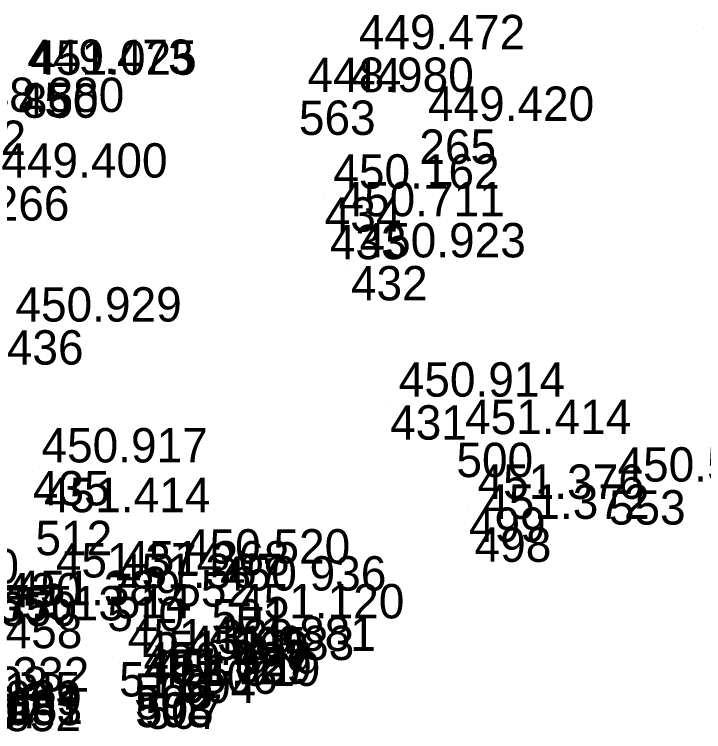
# Model space of a CAD drawing. Extents: x -874038 to -859694, y -1059487 to -1049069.
# Drawn here: x -863528.57 to -863504.53, y -1054935.38 to -1054910.34 of the extents above; entities that cross this region are included whole.
import ezdxf

# ---------------------------------------------------------------- set-up
doc = ezdxf.new("R2010")
doc.units = 0
doc.layers.add('Vrstva 60', color=7, linetype='Continuous')
doc.layers.add('Vrstva 61', color=7, linetype='Continuous')

msp = doc.modelspace()

# ---------------------------------------------------------------- linework, layer by layer
at = {"layer": 'Vrstva 60'}
for p, q in [((-863504.553, -1054910.839), (-863504.553, -1054910.839)), ((-863516.861, -1054911.86), (-863516.861, -1054911.86)), ((-863528.421, -1054912.722), (-863528.421, -1054912.722)), ((-863528.314, -1054912.752), (-863528.314, -1054912.752)), ((-863518.65, -1054913.35), (-863518.65, -1054913.35)), ((-863514.45, -1054914.36), (-863514.45, -1054914.36)), ((-863517.749, -1054916.726), (-863517.749, -1054916.726)), ((-863517.57, -1054917.689), (-863517.57, -1054917.689)), ((-863516.836, -1054919.125), (-863516.836, -1054919.125)), ((-863515.468, -1054923.985), (-863515.468, -1054923.985)), ((-863513.157, -1054925.294), (-863513.157, -1054925.294)), ((-863527.927, -1054926.281), (-863527.927, -1054926.281)), ((-863507.84, -1054926.95), (-863507.84, -1054926.95)), ((-863512.721, -1054927.553), (-863512.721, -1054927.553)), ((-863527.837, -1054928.018), (-863527.837, -1054928.018)), ((-863512.523, -1054928.25), (-863512.523, -1054928.25)), ((-863522.96, -1054929.81), (-863522.96, -1054929.81)), ((-863527.427, -1054930.296), (-863527.427, -1054930.296)), ((-863525.076, -1054930.224), (-863525.076, -1054930.224)), ((-863525.332, -1054930.667), (-863525.332, -1054930.667)), ((-863521.7, -1054930.753), (-863521.7, -1054930.753)), ((-863521.072, -1054931.724), (-863521.072, -1054931.724)), ((-863522.067, -1054932.857), (-863522.067, -1054932.857)), ((-863524.92, -1054932.95), (-863524.92, -1054932.95)), ((-863524.397, -1054933.347), (-863524.397, -1054933.347)), ((-863522.821, -1054933.178), (-863522.821, -1054933.178)), ((-863524.367, -1054933.749), (-863524.367, -1054933.749)), ((-863524.357, -1054934.02), (-863524.357, -1054934.02)), ((-863524.299, -1054934.001), (-863524.299, -1054934.001)), ((-863524, -1054934.08), (-863524, -1054934.08))]:
    msp.add_line(p, q, dxfattribs=at)

# ---------------------------------------------------------------- texts
for s, p in [('44', (-863516.861, -1054913.06)), ('45', (-863528.421, -1054913.922)), ('850', (-863528.314, -1054913.952)), ('563', (-863518.65, -1054914.55)), ('562', (-863530.84, -1054915.25)), ('265', (-863514.45, -1054915.56)), ('266', (-863529.33, -1054917.54)), ('434', (-863517.749, -1054917.926)), ('433', (-863517.57, -1054918.889)), ('432', (-863516.836, -1054920.325)), ('436', (-863528.836, -1054922.566)), ('431', (-863515.468, -1054925.185)), ('500', (-863513.157, -1054926.494)), ('435', (-863527.927, -1054927.481)), ('553', (-863507.84, -1054928.15)), ('499', (-863512.721, -1054928.753)), ('512', (-863527.837, -1054929.218)), ('498', (-863512.523, -1054929.45)), ('552', (-863522.96, -1054931.01)), ('513', (-863527.427, -1054931.496)), ('514', (-863525.076, -1054931.424)), ('510', (-863525.332, -1054931.867)), ('501', (-863521.7, -1054931.953)), ('458', (-863528.878, -1054932.464)), ('505', (-863521.072, -1054932.924)), ('506', (-863522.067, -1054934.057)), ('511', (-863524.92, -1054934.15)), ('509', (-863524.397, -1054934.547)), ('504', (-863522.821, -1054934.378)), ('502', (-863524.367, -1054934.949)), ('508', (-863524.357, -1054935.22)), ('503', (-863524.299, -1054935.201)), ('507', (-863524, -1054935.28))]:
    msp.add_text(s, height=1.2, dxfattribs=at).set_placement(p)
at = {"layer": 'Vrstva 61'}
for s, p in [('449.472', (-863516.561, -1054911.56)), ('449.473', (-863528.121, -1054912.422)), ('451.025', (-863528.014, -1054912.452)), ('448.980', (-863518.35, -1054913.05)), ('448.880', (-863530.54, -1054913.75)), ('449.420', (-863514.15, -1054914.06)), ('449.400', (-863529.03, -1054916.04)), ('450.162', (-863517.449, -1054916.426)), ('450.711', (-863517.27, -1054917.389)), ('450.923', (-863516.536, -1054918.825)), ('450.929', (-863528.536, -1054921.066)), ('450.914', (-863515.168, -1054923.685)), ('451.414', (-863512.857, -1054924.994)), ('450.917', (-863527.627, -1054925.981)), ('450.510', (-863507.54, -1054926.65)), ('451.376', (-863512.421, -1054927.253)), ('451.414', (-863527.537, -1054927.718)), ('451.372', (-863512.223, -1054927.95)), ('450.520', (-863522.66, -1054929.51)), ('451.374', (-863527.127, -1054929.996)), ('451.368', (-863524.776, -1054929.924)), ('451.240', (-863534.213, -1054930.205)), ('451.367', (-863525.032, -1054930.367)), ('450.936', (-863521.4, -1054930.453)), ('450.430', (-863532.03, -1054931.04)), ('451.389', (-863528.578, -1054930.964)), ('451.355', (-863533.189, -1054931.529)), ('451.377', (-863532.939, -1054931.464)), ('451.120', (-863520.772, -1054931.424)), ('451.350', (-863532.193, -1054931.691)), ('451.881', (-863521.767, -1054932.557)), ('451.339', (-863524.62, -1054932.65)), ('451.169', (-863524.097, -1054933.047)), ('451.083', (-863522.521, -1054932.878)), ('450.927', (-863524.067, -1054933.449)), ('451.727', (-863524.057, -1054933.72)), ('451.069', (-863523.999, -1054933.701)), ('451.919', (-863523.7, -1054933.78)), ('451.332', (-863531.761, -1054933.978)), ('451.008', (-863533.194, -1054934.308)), ('451.145', (-863532.061, -1054934.491)), ('450.889', (-863532.022, -1054934.793)), ('451.011', (-863533.635, -1054935.058)), ('451.681', (-863531.978, -1054935.114)), ('451.907', (-863533.321, -1054935.261)), ('451.852', (-863532.047, -1054935.36)), ('451.053', (-863532.009, -1054935.15))]:
    msp.add_text(s, height=1.2, dxfattribs=at).set_placement(p)

doc.saveas('drawing.dxf')
